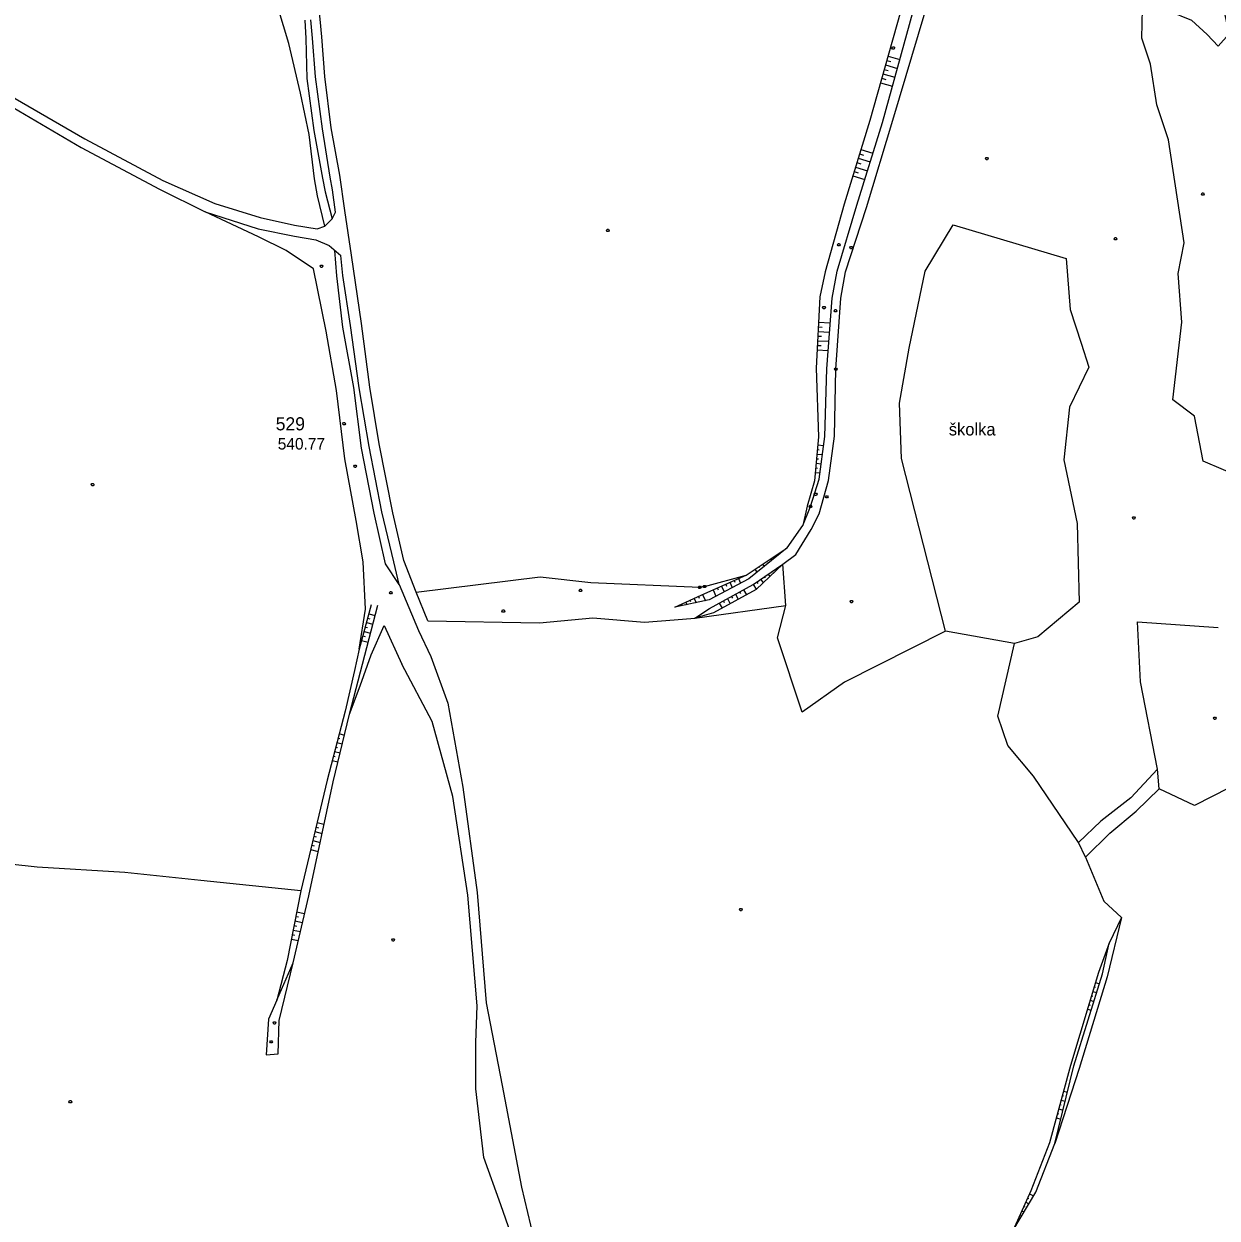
# Model space of a CAD drawing. Extents: x -664960 to -662754, y -993849 to -991145.
# Drawn here: x -663452.1 to -663142.5, y -992369.4 to -992059.4 of the extents above; entities that cross this region are included whole.
import ezdxf

# ---------------------------------------------------------------- set-up
doc = ezdxf.new("R2010")
doc.units = 0
for name, color, linetype in [('Vrstva 1', 7, 'Continuous'), ('Vrstva 13', 7, 'Continuous'), ('Vrstva 18', 7, 'Continuous'), ('Vrstva 27', 7, 'Continuous'), ('Vrstva 33', 7, 'Continuous'), ('Vrstva 63', 7, 'Continuous'), ('Vrstva 8', 7, 'Continuous')]:
    doc.layers.add(name, color=color, linetype=linetype)

msp = doc.modelspace()

# ---------------------------------------------------------------- linework, layer by layer
at = {"layer": 'Vrstva 13'}
for points in [[(-663202.07, -992094.038), (-663201.89, -992094.338), (-663202.07, -992094.638), (-663202.43, -992094.638), (-663202.61, -992094.338), (-663202.43, -992094.038), (-663202.07, -992094.038)], [(-663146.003, -992103.247), (-663145.823, -992103.547), (-663146.003, -992103.847), (-663146.363, -992103.847), (-663146.543, -992103.547), (-663146.363, -992103.247), (-663146.003, -992103.247)], [(-663300.398, -992112.68), (-663300.218, -992112.98), (-663300.398, -992113.28), (-663300.758, -992113.28), (-663300.938, -992112.98), (-663300.758, -992112.68), (-663300.398, -992112.68)], [(-663168.636, -992114.843), (-663168.456, -992115.143), (-663168.636, -992115.443), (-663168.996, -992115.443), (-663169.176, -992115.143), (-663168.996, -992114.843), (-663168.636, -992114.843)], [(-663434.114, -992178.682), (-663433.934, -992178.982), (-663434.114, -992179.282), (-663434.474, -992179.282), (-663434.654, -992178.982), (-663434.474, -992178.682), (-663434.114, -992178.682)], [(-663163.897, -992187.303), (-663163.717, -992187.603), (-663163.897, -992187.903), (-663164.257, -992187.903), (-663164.437, -992187.603), (-663164.257, -992187.303), (-663163.897, -992187.303)], [(-663237.187, -992209.038), (-663237.007, -992209.338), (-663237.187, -992209.638), (-663237.547, -992209.638), (-663237.727, -992209.338), (-663237.547, -992209.038), (-663237.187, -992209.038)], [(-663327.523, -992211.508), (-663327.343, -992211.808), (-663327.523, -992212.108), (-663327.883, -992212.108), (-663328.063, -992211.808), (-663327.883, -992211.508), (-663327.523, -992211.508)], [(-663142.893, -992239.312), (-663142.713, -992239.612), (-663142.893, -992239.912), (-663143.253, -992239.912), (-663143.433, -992239.612), (-663143.253, -992239.312), (-663142.893, -992239.312)], [(-663265.886, -992288.999), (-663265.706, -992289.299), (-663265.886, -992289.599), (-663266.246, -992289.599), (-663266.426, -992289.299), (-663266.246, -992288.999), (-663265.886, -992288.999)], [(-663356.101, -992296.86), (-663355.921, -992297.16), (-663356.101, -992297.46), (-663356.461, -992297.46), (-663356.641, -992297.16), (-663356.461, -992296.86), (-663356.101, -992296.86)], [(-663386.919, -992318.422), (-663386.739, -992318.722), (-663386.919, -992319.022), (-663387.279, -992319.022), (-663387.459, -992318.722), (-663387.279, -992318.422), (-663386.919, -992318.422)], [(-663439.898, -992338.862), (-663439.718, -992339.162), (-663439.898, -992339.462), (-663440.258, -992339.462), (-663440.438, -992339.162), (-663440.258, -992338.862), (-663439.898, -992338.862)]]:
    msp.add_lwpolyline(points, dxfattribs=at)
at = {"layer": 'Vrstva 18'}
for points in [[(-663226.32, -992065.35), (-663226.14, -992065.65), (-663226.32, -992065.95), (-663226.68, -992065.95), (-663226.86, -992065.65), (-663226.68, -992065.35), (-663226.32, -992065.35)], [(-663240.46, -992116.4), (-663240.28, -992116.7), (-663240.46, -992117), (-663240.82, -992117), (-663241, -992116.7), (-663240.82, -992116.4), (-663240.46, -992116.4)], [(-663237.25, -992117.13), (-663237.07, -992117.43), (-663237.25, -992117.73), (-663237.61, -992117.73), (-663237.79, -992117.43), (-663237.61, -992117.13), (-663237.25, -992117.13)], [(-663244.3, -992132.71), (-663244.12, -992133.01), (-663244.3, -992133.31), (-663244.66, -992133.31), (-663244.84, -992133.01), (-663244.66, -992132.71), (-663244.3, -992132.71)], [(-663241.33, -992133.53), (-663241.15, -992133.83), (-663241.33, -992134.13), (-663241.69, -992134.13), (-663241.87, -992133.83), (-663241.69, -992133.53), (-663241.33, -992133.53)], [(-663241.26, -992148.74), (-663241.08, -992149.04), (-663241.26, -992149.34), (-663241.62, -992149.34), (-663241.8, -992149.04), (-663241.62, -992148.74), (-663241.26, -992148.74)], [(-663365.99, -992173.9), (-663365.81, -992174.2), (-663365.99, -992174.5), (-663366.35, -992174.5), (-663366.53, -992174.2), (-663366.35, -992173.9), (-663365.99, -992173.9)], [(-663246.47, -992181.18), (-663246.29, -992181.48), (-663246.47, -992181.78), (-663246.83, -992181.78), (-663247.01, -992181.48), (-663246.83, -992181.18), (-663246.47, -992181.18)], [(-663243.59, -992181.84), (-663243.41, -992182.14), (-663243.59, -992182.44), (-663243.95, -992182.44), (-663244.13, -992182.14), (-663243.95, -992181.84), (-663243.59, -992181.84)], [(-663247.79, -992184.31), (-663247.61, -992184.61), (-663247.79, -992184.91), (-663248.15, -992184.91), (-663248.33, -992184.61), (-663248.15, -992184.31), (-663247.79, -992184.31)], [(-663356.7, -992206.75), (-663356.52, -992207.05), (-663356.7, -992207.35), (-663357.06, -992207.35), (-663357.24, -992207.05), (-663357.06, -992206.75), (-663356.7, -992206.75)], [(-663276.56, -992205.33), (-663276.38, -992205.63), (-663276.56, -992205.93), (-663276.92, -992205.93), (-663277.1, -992205.63), (-663276.92, -992205.33), (-663276.56, -992205.33)], [(-663275.35, -992205.12), (-663275.17, -992205.42), (-663275.35, -992205.72), (-663275.71, -992205.72), (-663275.89, -992205.42), (-663275.71, -992205.12), (-663275.35, -992205.12)]]:
    msp.add_lwpolyline(points, dxfattribs=at)
at = {"layer": 'Vrstva 27'}
msp.add_line((-663254.07, -992195.36), (-663249.98, -992189.6), dxfattribs=at)
for points in [[(-663368.827, -992107.791), (-663370.164, -992098.616), (-663372.363, -992086.327), (-663373.998, -992073.035), (-663374.823, -992062.726), (-663375.234, -992058.128), (-663376.145, -992049.756), (-663378.119, -992038.642), (-663380.074, -992026.835), (-663381.216, -992014.265), (-663381.345, -992005.43), (-663380.935, -991998.116), (-663379.992, -991990.81), (-663378, -991980.891), (-663375.788, -991972.705), (-663372.407, -991962.063), (-663370.939, -991956.548), (-663368.446, -991948.503), (-663365.781, -991938.856), (-663363.658, -991929.166), (-663361.412, -991910.643)], [(-663255.19, -992199.64), (-663251.78, -992197.15), (-663247.85, -992190.65), (-663245.73, -992186.53), (-663243.33, -992177.92), (-663241.8, -992166.41), (-663241.44, -992149.04), (-663240.1, -992130.6), (-663238.94, -992123.73), (-663233.46, -992107.04), (-663226.63, -992084.4), (-663218.27, -992056.26), (-663217.73, -992045.74)], [(-663505.874, -992057.816), (-663501.741, -992056.574), (-663497.34, -992056.267), (-663490.468, -992057.436), (-663485.138, -992059.768), (-663476.877, -992064.439), (-663466.765, -992070.371), (-663454.437, -992078.707), (-663436.313, -992089.167), (-663416.04, -992100.061), (-663402.598, -992105.966), (-663390.777, -992109.645), (-663381.893, -992111.637), (-663376.011, -992112.573), (-663374.014, -992111.876)], [(-663505.164, -992060.778), (-663499.035, -992059.84), (-663496.315, -992059.878), (-663491.826, -992060.396), (-663485.827, -992062.825), (-663478.629, -992066.63), (-663468.226, -992072.7), (-663456.349, -992080.226), (-663437.31, -992091.482), (-663416.912, -992102.28), (-663405.126, -992108.137), (-663391.371, -992112.531), (-663381.874, -992114.453), (-663376.408, -992115.427), (-663372.877, -992116.89), (-663369.899, -992119.472)], [(-663371.223, -992108.207), (-663372.067, -992102.481), (-663372.679, -992099.177), (-663374.608, -992086.589), (-663376.496, -992073.155), (-663377.22, -992063.049), (-663377.699, -992058.284)], [(-663374.014, -992111.876), (-663372.138, -992109.986), (-663371.223, -992108.207)], [(-663350.3, -992206.9), (-663353.503, -992198.682), (-663356.409, -992186.293), (-663359.966, -992168.387), (-663362.338, -992153.702), (-663364.524, -992137.17), (-663367.153, -992119.429), (-663368.827, -992107.791)], [(-663354.713, -992204.937), (-663356.117, -992198.997), (-663359.232, -992186.071), (-663362.558, -992169.041), (-663365.135, -992153.831), (-663367.401, -992137.657), (-663369.395, -992124.674), (-663369.899, -992119.472)], [(-663157.92, -992252.84), (-663164.84, -992260.29), (-663172.62, -992266.32), (-663178.4, -992271.9)], [(-663176.61, -992275.71), (-663170.3, -992269.45), (-663163.5, -992263.72), (-663157.52, -992257.9)]]:
    msp.add_lwpolyline(points, dxfattribs=at)
at = {"layer": 'Vrstva 33'}
msp.add_lwpolyline([(-663374.708, -992121.977), (-663374.528, -992122.277), (-663374.708, -992122.577), (-663375.068, -992122.577), (-663375.248, -992122.277), (-663375.068, -992121.977), (-663374.708, -992121.977)], dxfattribs=at)
at = {"layer": 'Vrstva 63'}
for p, q in [((-663228.527, -992070.04), (-663225.449, -992070.91)), ((-663228.2, -992068.885), (-663227.178, -992069.174)), ((-663227.874, -992067.731), (-663224.812, -992068.596)), ((-663229.506, -992073.504), (-663228.473, -992073.796)), ((-663229.18, -992072.35), (-663226.086, -992073.224)), ((-663228.853, -992071.195), (-663227.826, -992071.485)), ((-663229.833, -992074.659), (-663226.723, -992075.538)), ((-663234.912, -992091.953), (-663231.777, -992092.919)), ((-663235.619, -992094.247), (-663232.485, -992095.212)), ((-663235.266, -992093.1), (-663234.222, -992093.422)), ((-663236.679, -992097.687), (-663235.636, -992098.008)), ((-663236.326, -992096.54), (-663233.194, -992097.505)), ((-663235.972, -992095.394), (-663234.929, -992095.715)), ((-663237.032, -992098.834), (-663233.903, -992099.798)), ((-663245.966, -992138.027), (-663244.956, -992138.078)), ((-663245.905, -992136.828), (-663242.843, -992136.984)), ((-663246.149, -992141.622), (-663243.198, -992141.772)), ((-663246.088, -992140.424), (-663245.096, -992140.474)), ((-663246.027, -992139.225), (-663243.02, -992139.378)), ((-663246.271, -992144.019), (-663243.375, -992144.166)), ((-663246.21, -992142.821), (-663245.237, -992142.87)), ((-663246.079, -992168.66), (-663244.579, -992168.798)), ((-663246.409, -992172.244), (-663245.953, -992172.286)), ((-663246.299, -992171.049), (-663244.887, -992171.179)), ((-663246.189, -992169.855), (-663245.704, -992169.899)), ((-663246.738, -992175.829), (-663245.503, -992175.943)), ((-663246.628, -992174.634), (-663246.202, -992174.674)), ((-663246.518, -992173.439), (-663245.195, -992173.561)), ((-663256.424, -992196.939), (-663256.282, -992197.151)), ((-663261.408, -992200.28), (-663261.26, -992200.501)), ((-663260.411, -992199.612), (-663260.027, -992200.184)), ((-663259.415, -992198.943), (-663259.307, -992199.104)), ((-663258.418, -992198.275), (-663258.155, -992198.668)), ((-663257.421, -992197.607), (-663257.354, -992197.708)), ((-663254.38, -992210.33), (-663255.19, -992199.64)), ((-663266.687, -992203.357), (-663266.156, -992204.556)), ((-663262.405, -992200.948), (-663261.9, -992201.701)), ((-663260.912, -992203.571), (-663260.303, -992204.458)), ((-663259.923, -992202.891), (-663259.755, -992203.136)), ((-663258.934, -992202.212), (-663258.535, -992202.792)), ((-663257.945, -992201.532), (-663257.847, -992201.675)), ((-663256.956, -992200.853), (-663256.768, -992201.127)), ((-663273.271, -992206.271), (-663272.525, -992207.956)), ((-663272.173, -992205.785), (-663271.937, -992206.319)), ((-663271.076, -992205.3), (-663270.402, -992206.823)), ((-663269.979, -992204.814), (-663269.766, -992205.294)), ((-663268.881, -992204.328), (-663268.279, -992205.689)), ((-663267.784, -992203.843), (-663267.595, -992204.269)), ((-663266.388, -992206.836), (-663266.152, -992207.269)), ((-663265.334, -992206.262), (-663264.628, -992207.556)), ((-663262.89, -992204.93), (-663262.07, -992206.123)), ((-663261.901, -992204.25), (-663261.663, -992204.597)), ((-663280.366, -992209.51), (-663280.07, -992210.15)), ((-663279.277, -992209.006), (-663279.141, -992209.301)), ((-663278.188, -992208.503), (-663277.664, -992209.634)), ((-663277.098, -992207.999), (-663276.886, -992208.458)), ((-663276.009, -992207.496), (-663275.259, -992209.119)), ((-663271.656, -992209.707), (-663270.93, -992211.039)), ((-663270.602, -992209.133), (-663270.362, -992209.574)), ((-663269.549, -992208.559), (-663268.83, -992209.878)), ((-663268.495, -992207.985), (-663268.257, -992208.422)), ((-663267.441, -992207.41), (-663266.729, -992208.717)), ((-663362.607, -992212.474), (-663360.981, -992212.911)), ((-663282.545, -992210.517), (-663282.476, -992210.665)), ((-663281.455, -992210.013), (-663281.395, -992210.145)), ((-663363.542, -992215.951), (-663362.989, -992216.099)), ((-663363.231, -992214.792), (-663361.582, -992215.235)), ((-663362.919, -992213.633), (-663362.374, -992213.779)), ((-663364.165, -992218.268), (-663363.605, -992218.419)), ((-663363.854, -992217.109), (-663362.182, -992217.559)), ((-663364.477, -992219.427), (-663362.783, -992219.882)), ((-663370.368, -992243.61), (-663368.937, -992243.968)), ((-663371.243, -992247.102), (-663370.76, -992247.223)), ((-663370.951, -992245.938), (-663369.508, -992246.299)), ((-663370.659, -992244.774), (-663370.181, -992244.894)), ((-663371.826, -992249.43), (-663371.339, -992249.552)), ((-663371.534, -992248.266), (-663370.078, -992248.631)), ((-663372.118, -992250.594), (-663370.649, -992250.962)), ((-663376.321, -992267.889), (-663375.717, -992268.034)), ((-663376.041, -992266.722), (-663374.259, -992267.15)), ((-663377.16, -992271.39), (-663375.258, -992271.846)), ((-663376.881, -992270.223), (-663376.257, -992270.373)), ((-663376.601, -992269.056), (-663374.758, -992269.498)), ((-663176.61, -992275.71), (-663178.4, -992271.9)), ((-663377.72, -992273.724), (-663375.758, -992274.194)), ((-663377.44, -992272.557), (-663376.797, -992272.711)), ((-663381.347, -992289.895), (-663379.28, -992290.295)), ((-663382.031, -992293.429), (-663381.388, -992293.554)), ((-663381.803, -992292.251), (-663379.827, -992292.634)), ((-663381.575, -992291.073), (-663380.902, -992291.203)), ((-663382.488, -992295.785), (-663381.875, -992295.904)), ((-663382.259, -992294.607), (-663380.374, -992294.973)), ((-663382.716, -992296.964), (-663380.921, -992297.311)), ((-663174.04, -992308.215), (-663172.994, -992308.53)), ((-663175.08, -992311.661), (-663174.742, -992311.763)), ((-663174.733, -992310.512), (-663173.708, -992310.822)), ((-663174.386, -992309.363), (-663174.042, -992309.468)), ((-663176.121, -992315.107), (-663175.135, -992315.405)), ((-663175.774, -992313.958), (-663175.442, -992314.059)), ((-663175.427, -992312.81), (-663174.421, -992313.113)), ((-663182.324, -992336.406), (-663181.317, -992336.676)), ((-663183.255, -992339.884), (-663182.897, -992339.979)), ((-663182.945, -992338.724), (-663181.893, -992339.006)), ((-663182.635, -992337.565), (-663182.292, -992337.657)), ((-663183.876, -992342.202), (-663183.503, -992342.302)), ((-663183.565, -992341.043), (-663182.469, -992341.336)), ((-663184.186, -992343.361), (-663183.045, -992343.667)), ((-663191.633, -992364.186), (-663191.323, -992364.327)), ((-663191.136, -992363.094), (-663190.086, -992363.572)), ((-663193.123, -992367.464), (-663192.552, -992367.723)), ((-663192.626, -992366.371), (-663192.396, -992366.476)), ((-663192.13, -992365.279), (-663191.319, -992365.648)), ((-663193.62, -992368.556), (-663193.469, -992368.624))]:
    msp.add_line(p, q, dxfattribs=at)
for points in [[(-663135.5, -992177.39), (-663146.12, -992172.92), (-663148.32, -992161.18), (-663153.95, -992156.98), (-663151.59, -992136.77), (-663152.6, -992124.17), (-663150.97, -992116.21), (-663155.04, -992089.45), (-663158.13, -992080.36), (-663159.72, -992069.81), (-663162.02, -992063.04), (-663161.85, -992055.48), (-663155.08, -992056), (-663149.1, -992058.44), (-663145.07, -992062.16), (-663142.16, -992065.15), (-663139.33, -992061.92), (-663142.33, -992047.53), (-663144.85, -992030.82), (-663145.27, -992022.76), (-663142.06, -992015.64), (-663138.15, -992009.85), (-663115.65, -992002.94)], [(-663249.98, -992189.6), (-663247.97, -992184.61), (-663245.71, -992177.54), (-663244.28, -992166.49), (-663243.73, -992148.95), (-663242.37, -992130.61), (-663241.07, -992123.52), (-663235.94, -992106.39), (-663229.32, -992084.97), (-663221.36, -992056.06), (-663220.75, -992045.93), (-663221.18, -992037.8), (-663221.83, -992043.64), (-663222.22, -992045.88), (-663224.63, -992056.26), (-663232.61, -992084.48), (-663239.28, -992106.13), (-663244.17, -992123.72), (-663245.57, -992130.23), (-663246.51, -992148.72), (-663245.89, -992166.61), (-663246.94, -992178.02), (-663248.85, -992184.55), (-663249.98, -992189.6)], [(-663374.014, -992111.876), (-663375.941, -992103.986), (-663376.688, -992099.585), (-663378.139, -992088.113), (-663380.315, -992077.368), (-663383.395, -992064.436), (-663386.147, -992055.283)], [(-663379.225, -992058.386), (-663378.976, -992063.156), (-663378.694, -992073.526), (-663376.885, -992087.043), (-663374.661, -992099.405), (-663373.928, -992102.977), (-663372.138, -992109.986)], [(-663365.083, -992221.683), (-663363.442, -992211.323), (-663364.056, -992198.982), (-663365.902, -992188.324), (-663368.875, -992172.297), (-663371.022, -992154.522), (-663373.724, -992139.102), (-663376.961, -992122.96), (-663384.091, -992118.178), (-663391.249, -992114.686), (-663405.126, -992108.137)], [(-663212.97, -992216.98), (-663224.34, -992172.16), (-663224.85, -992157.8), (-663222.38, -992143.57), (-663218.22, -992123.56), (-663210.96, -992111.5), (-663181.61, -992120.3), (-663180.61, -992133.52), (-663177.7, -992142.28), (-663175.79, -992148.49), (-663180.75, -992158.86), (-663182.27, -992172.51), (-663178.78, -992189.03), (-663178.27, -992209.51), (-663189.02, -992218.51), (-663195.02, -992220.21)], [(-663354.713, -992204.937), (-663358.284, -992199.554), (-663361.252, -992186.375), (-663364.506, -992169.506), (-663366.529, -992153.787), (-663369.357, -992138.076), (-663370.943, -992124.758), (-663371.395, -992118.176)], [(-663283.2, -992210.82), (-663275.37, -992207.2), (-663264.66, -992202.46), (-663254.07, -992195.36), (-663264.01, -992203.41), (-663274.33, -992208.92), (-663283.2, -992210.82)], [(-663277.99, -992213.66), (-663274.23, -992211.11), (-663262.89, -992204.93), (-663255.19, -992199.64), (-663262.12, -992206.17), (-663273.14, -992212.26), (-663277.99, -992213.66)], [(-663347.28, -992214.29), (-663350.3, -992206.9), (-663318.13, -992202.89), (-663305, -992204.34), (-663276.74, -992205.63), (-663275.53, -992205.42), (-663264.66, -992202.46)], [(-663354.713, -992204.937), (-663349.753, -992216.812), (-663346.54, -992223.57), (-663342.09, -992235.68), (-663338.24, -992257.49), (-663334.52, -992284.83), (-663332.16, -992313.52), (-663328.01, -992334.96), (-663322.97, -992361.31), (-663317.56, -992384.35), (-663312.06, -992404.95)], [(-663307.49, -992206.12), (-663307.31, -992206.42), (-663307.49, -992206.72), (-663307.85, -992206.72), (-663308.03, -992206.42), (-663307.85, -992206.12), (-663307.49, -992206.12)], [(-663361.98, -992210.14), (-663365.083, -992221.683), (-663366.326, -992227.266), (-663368.79, -992237.75), (-663373.4, -992255.71), (-663380.29, -992284.44), (-663383.79, -992302.51), (-663386.53, -992312.82)], [(-663386.53, -992312.82), (-663382.27, -992303.08), (-663378.21, -992285.72), (-663371.91, -992256.11), (-663367.61, -992238.55), (-663360.29, -992210.24)], [(-663347.28, -992214.29), (-663318.32, -992214.89), (-663304.5, -992213.52), (-663291.08, -992214.72), (-663283.4, -992214.04), (-663277.99, -992213.66), (-663254.38, -992210.33)], [(-663178.4, -992271.9), (-663190.09, -992254.64), (-663196.77, -992246.67), (-663199.41, -992239.05), (-663195.02, -992220.21), (-663212.97, -992216.98), (-663239.16, -992230.22), (-663250.16, -992238.02), (-663256.55, -992218.72), (-663254.38, -992210.33)], [(-663367.61, -992238.55), (-663364.86, -992231.18), (-663361.964, -992223.126), (-663358.599, -992215.544), (-663354.039, -992225.622)], [(-663130.51, -992253.17), (-663148.34, -992262.24), (-663157.52, -992257.9), (-663157.92, -992252.84), (-663162.34, -992230.18), (-663163.09, -992214.61), (-663142.21, -992216.02)], [(-663315.95, -992406.61), (-663321.24, -992386.24), (-663328.39, -992365.9), (-663332.78, -992353.66), (-663334.85, -992335.84), (-663334.87, -992323.83), (-663334.49, -992314.28), (-663336.96, -992285.52), (-663340.83, -992259.95), (-663346.17, -992240.43), (-663354.039, -992225.622)], [(-663380.29, -992284.44), (-663406.23, -992281.73), (-663425.92, -992279.69), (-663448.69, -992278.31), (-663463.71, -992276.59), (-663475.97, -992273.64)], [(-663176.61, -992275.71), (-663171.82, -992287.09), (-663167.26, -992291.35), (-663170.48, -992297.97)], [(-663167.26, -992291.35), (-663171.03, -992306.76), (-663178.22, -992330.56), (-663184.62, -992350.04)], [(-663170.48, -992297.97), (-663173.25, -992305.6), (-663180.54, -992329.74), (-663185.92, -992349.84), (-663190.78, -992362.31), (-663195.49, -992372.67), (-663189.55, -992362.67), (-663184.62, -992350.04), (-663179.62, -992329.81), (-663172.2, -992305.98), (-663170.48, -992297.97)], [(-663389.29, -992326.98), (-663386.17, -992326.77), (-663385.85, -992318.12), (-663382.27, -992303.08)], [(-663386.53, -992312.82), (-663388.66, -992317.77), (-663389.29, -992326.98)], [(-663387.8, -992323.32), (-663387.62, -992323.62), (-663387.8, -992323.92), (-663388.16, -992323.92), (-663388.34, -992323.62), (-663388.16, -992323.32), (-663387.8, -992323.32)]]:
    msp.add_lwpolyline(points, dxfattribs=at)
at = {"layer": 'Vrstva 8'}
msp.add_lwpolyline([(-663368.87, -992162.87), (-663368.69, -992163.17), (-663368.87, -992163.47), (-663369.23, -992163.47), (-663369.41, -992163.17), (-663369.23, -992162.87), (-663368.87, -992162.87)], dxfattribs=at)

# ---------------------------------------------------------------- texts
at = {"layer": 'Vrstva 1'}
msp.add_text('529', height=3.4, dxfattribs=at).set_placement((-663386.776, -992164.886))
at = {"layer": 'Vrstva 63'}
for s, height, p in [('školka', 3.2, (-663212.093, -992166.213)), ('540.77', 3, (-663386.252, -992169.866))]:
    msp.add_text(s, height=height, dxfattribs=at).set_placement(p)

doc.saveas('drawing.dxf')
